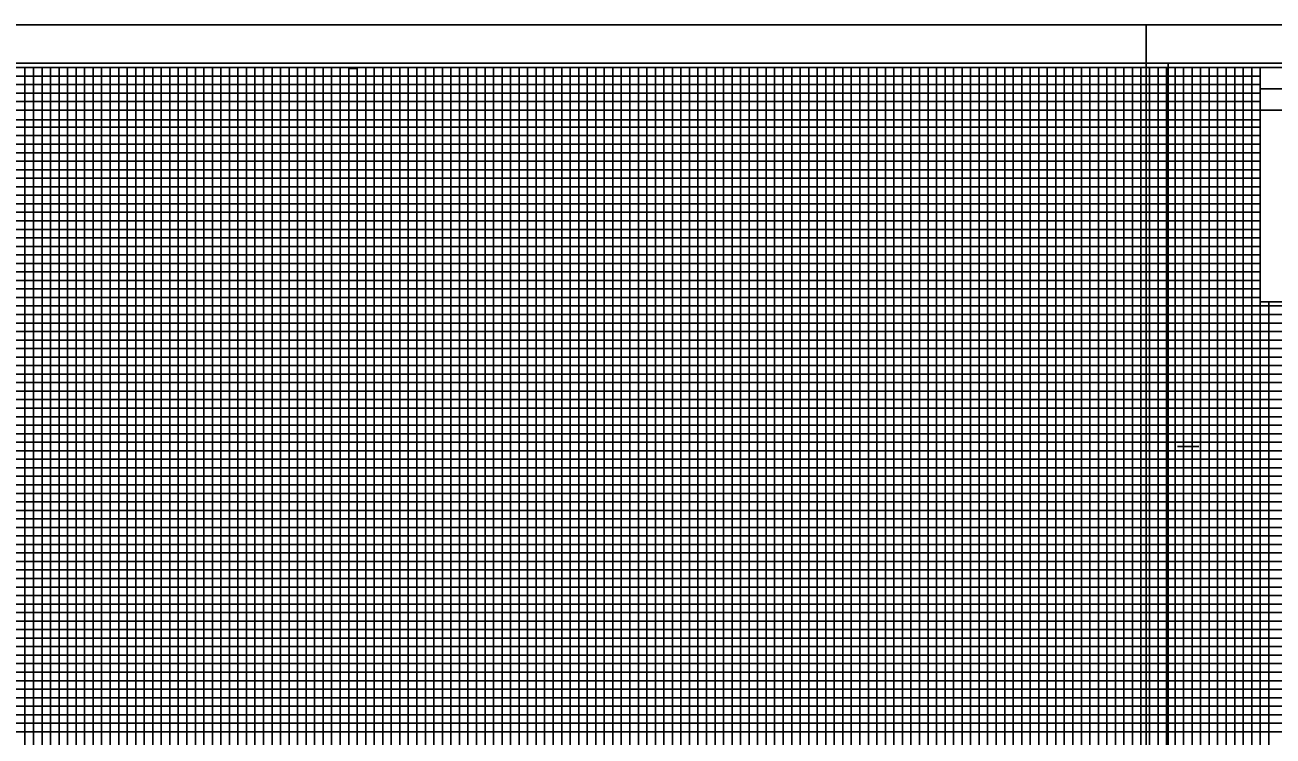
# Model space of a CAD drawing. Extents: x 2345490 to 2436403, y 465165 to 573888.
# Drawn here: x 2412820 to 2413553, y 549897 to 550314 of the extents above; entities that cross this region are included whole.
import ezdxf

# ---------------------------------------------------------------- set-up
doc = ezdxf.new("R2010")
doc.units = 0
for name, color, linetype in [('Old_Level_18', 7, 'Continuous'), ('Old_Level_40', 7, 'Continuous'), ('Old_Level_41', 7, 'Continuous'), ('Old_Level_42', 7, 'Continuous'), ('Old_Level_43', 7, 'Continuous'), ('Old_Level_50', 7, 'Continuous'), ('Old_Level_51', 7, 'Continuous')]:
    doc.layers.add(name, color=color, linetype=linetype)

msp = doc.modelspace()

# ---------------------------------------------------------------- linework, layer by layer
at = {"layer": 'Old_Level_18'}
msp.add_lwpolyline([(2413745.325, 550289.1715), (2412245.325, 550289.1715), (2412245.325, 549239.1715), (2413745.325, 549239.1715)], close=True, dxfattribs=at)
at = {"layer": 'Old_Level_40'}
msp.add_line((2413545.275, 550276.6215), (2413745.325, 550276.6215), dxfattribs=at)
for points in [[(2413545.275, 550289.1715), (2413745.325, 550289.1715), (2413745.325, 550264.1215), (2413545.275, 550264.1215)], [(2413545.275, 550264.1215), (2413645.325, 550264.1215), (2413645.325, 550151.6215), (2413545.275, 550151.6215)]]:
    msp.add_lwpolyline(points, close=True, dxfattribs=at)
at = {"layer": 'Old_Level_41'}
msp.add_line((2413496.825, 550066.6715), (2413509.325, 550066.6715), dxfattribs=at)
for points in [[(2412820.325, 549264.1715), (2412820.325, 550289.1715), (2412870.325, 550289.1715), (2412870.325, 549264.1715)], [(2412845.325, 549264.1715), (2412845.325, 550289.1715), (2412895.325, 550289.1715), (2412895.325, 549264.1715)], [(2412920.325, 549264.1715), (2412920.325, 550289.1715), (2412970.325, 550289.1715), (2412970.325, 549264.1715)], [(2412945.325, 549264.1715), (2412945.325, 550289.1715), (2412995.325, 550289.1715), (2412995.325, 549264.1715)], [(2413020.325, 549264.1715), (2413020.325, 550289.1715), (2413070.325, 550289.1715), (2413070.325, 549264.1715)], [(2413045.325, 549264.1715), (2413045.325, 550289.1715), (2413095.325, 550289.1715), (2413095.325, 549264.1715)], [(2413120.325, 549264.1715), (2413120.325, 550289.1715), (2413170.325, 550289.1715), (2413170.325, 549264.1715)], [(2413145.325, 549264.1715), (2413145.325, 550289.1715), (2413195.325, 550289.1715), (2413195.325, 549264.1715)], [(2413220.325, 549264.1715), (2413220.325, 550289.1715), (2413270.325, 550289.1715), (2413270.325, 549264.1715)], [(2413245.325, 549264.1715), (2413245.325, 550289.1715), (2413295.325, 550289.1715), (2413295.325, 549264.1715)], [(2413320.325, 549264.1715), (2413320.325, 550289.1715), (2413370.325, 550289.1715), (2413370.325, 549264.1715)], [(2413345.325, 549264.1715), (2413345.325, 550289.1715), (2413395.325, 550289.1715), (2413395.325, 549264.1715)], [(2413420.325, 549264.1715), (2413420.325, 550289.1715), (2413470.325, 550289.1715), (2413470.325, 549264.1715)], [(2413445.325, 549264.1715), (2413445.325, 550289.1715), (2413495.325, 550289.1715), (2413495.325, 549264.1715)], [(2413520.325, 549264.1715), (2413520.325, 550289.1715)], [(2413545.325, 549264.1715), (2413545.325, 550289.1715), (2413571.625, 550289.1715)], [(2412245.325, 550239.1715), (2413545.275, 550239.1715)], [(2413545.275, 550189.1715), (2412245.325, 550189.1715), (2412245.325, 550139.1215), (2413745.325, 550139.1215)], [(2413745.325, 550114.1715), (2412245.325, 550114.1715), (2412245.325, 550164.1715), (2413545.275, 550164.1715)], [(2413745.325, 550089.1715), (2412245.325, 550089.1715), (2412245.325, 550039.1715), (2413745.325, 550039.1715)], [(2413745.325, 550014.1715), (2412245.325, 550014.1715), (2412245.325, 550064.1715), (2413745.325, 550064.1715)], [(2413745.325, 549989.1715), (2412245.325, 549989.1715), (2412245.325, 549939.1715), (2413745.325, 549939.1715)]]:
    msp.add_lwpolyline(points, dxfattribs=at)
at = {"layer": 'Old_Level_42'}
for points in [[(2413545.275, 550214.1715), (2412245.425, 550214.1715), (2412245.425, 550264.1215), (2413545.275, 550264.1215)], [(2413745.325, 549914.1715), (2412245.325, 549914.1715), (2412245.325, 549964.1715), (2413745.325, 549964.1715)]]:
    msp.add_lwpolyline(points, dxfattribs=at)
at = {"layer": 'Old_Level_43'}
for p, q in [((2413695.325, 550109.1715), (2412295.325, 550109.1715)), ((2412295.325, 550104.1715), (2413695.325, 550104.1715)), ((2413695.325, 550084.1715), (2412295.325, 550084.1715))]:
    msp.add_line(p, q, dxfattribs=at)
for points in [[(2413545.275, 550284.1715), (2412295.325, 550284.1715), (2412295.325, 550279.1715), (2413545.275, 550279.1715)], [(2412825.325, 549264.1715), (2412825.325, 550289.1715), (2412830.325, 550289.1715), (2412830.325, 549264.1715)], [(2412835.325, 549264.1715), (2412835.325, 550289.1715), (2412840.325, 550289.1715), (2412840.325, 549264.1715)], [(2412850.325, 549264.1715), (2412850.325, 550289.1715), (2412855.325, 550289.1715), (2412855.325, 549264.1715)], [(2412860.325, 549264.1715), (2412860.325, 550289.1715), (2412865.325, 550289.1715), (2412865.325, 549264.1715)], [(2412875.325, 549264.1715), (2412875.325, 550289.1715), (2412880.325, 550289.1715), (2412880.325, 549264.1715)], [(2412885.325, 549264.1715), (2412885.325, 550289.1715), (2412890.325, 550289.1715), (2412890.325, 549264.1715)], [(2412900.325, 549264.1715), (2412900.325, 550289.1715), (2412905.325, 550289.1715), (2412905.325, 549264.1715)], [(2412910.325, 549264.1715), (2412910.325, 550289.1715), (2412915.325, 550289.1715), (2412915.325, 549264.1715)], [(2412925.325, 549264.1715), (2412925.325, 550289.1715), (2412930.325, 550289.1715), (2412930.325, 549264.1715)], [(2412935.325, 549264.1715), (2412935.325, 550289.1715), (2412940.325, 550289.1715), (2412940.325, 549264.1715)], [(2412950.325, 549264.1715), (2412950.325, 550289.1715), (2412955.325, 550289.1715), (2412955.325, 549264.1715)], [(2412960.325, 549264.1715), (2412960.325, 550289.1715), (2412965.325, 550289.1715), (2412965.325, 549264.1715)], [(2412975.325, 549264.1715), (2412975.325, 550289.1715), (2412980.325, 550289.1715), (2412980.325, 549264.1715)], [(2412985.325, 549264.1715), (2412985.325, 550289.1715), (2412990.325, 550289.1715), (2412990.325, 549264.1715)], [(2413000.325, 549264.1715), (2413000.325, 550289.1715), (2413005.325, 550289.1715), (2413005.325, 549264.1715)], [(2413010.325, 549264.1715), (2413010.325, 550288.5715), (2413015.325, 550288.5715), (2413015.325, 549264.1715)], [(2413025.325, 549264.1715), (2413025.325, 550289.1715), (2413030.325, 550289.1715), (2413030.325, 549264.1715)], [(2413035.325, 549264.1715), (2413035.325, 550289.1715), (2413040.325, 550289.1715), (2413040.325, 549264.1715)], [(2413050.325, 549264.1715), (2413050.325, 550289.1715), (2413055.325, 550289.1715), (2413055.325, 549264.1715)], [(2413060.325, 549264.1715), (2413060.325, 550289.1715), (2413065.325, 550289.1715), (2413065.325, 549264.1715)], [(2413075.325, 549264.1715), (2413075.325, 550289.1715), (2413080.325, 550289.1715), (2413080.325, 549264.1715)], [(2413085.325, 549264.1715), (2413085.325, 550289.1715), (2413090.325, 550289.1715), (2413090.325, 549264.1715)], [(2413100.325, 549264.1715), (2413100.325, 550289.1715), (2413105.325, 550289.1715), (2413105.325, 549264.1715)], [(2413110.325, 549264.1715), (2413110.325, 550289.1715), (2413115.325, 550289.1715), (2413115.325, 549264.1715)], [(2413125.325, 549264.1715), (2413125.325, 550289.1715), (2413130.325, 550289.1715), (2413130.325, 549264.1715)], [(2413135.325, 549264.1715), (2413135.325, 550289.1715), (2413140.325, 550289.1715), (2413140.325, 549264.1715)], [(2413150.325, 549264.1715), (2413150.325, 550289.1715), (2413155.325, 550289.1715), (2413155.325, 549264.1715)], [(2413160.325, 549264.1715), (2413160.325, 550289.1715), (2413165.325, 550289.1715), (2413165.325, 549264.1715)], [(2413175.325, 549264.1715), (2413175.325, 550289.1715), (2413180.325, 550289.1715), (2413180.325, 549264.1715)], [(2413185.325, 549264.1715), (2413185.325, 550289.1715), (2413190.325, 550289.1715), (2413190.325, 549264.1715)], [(2413200.325, 549264.1715), (2413200.325, 550289.1715), (2413205.325, 550289.1715), (2413205.325, 549264.1715)], [(2413210.325, 549264.1715), (2413210.325, 550289.1715), (2413215.325, 550289.1715), (2413215.325, 549264.1715)], [(2413225.325, 549264.1715), (2413225.325, 550289.1715), (2413230.325, 550289.1715), (2413230.325, 549264.1715)], [(2413235.325, 549264.1715), (2413235.325, 550289.1715), (2413240.325, 550289.1715), (2413240.325, 549264.1715)], [(2413250.325, 549264.1715), (2413250.325, 550289.1715), (2413255.325, 550289.1715), (2413255.325, 549264.1715)], [(2413260.325, 549264.1715), (2413260.325, 550289.1715), (2413265.325, 550289.1715), (2413265.325, 549264.1715)], [(2413275.325, 549264.1715), (2413275.325, 550289.1715), (2413280.325, 550289.1715), (2413280.325, 549264.1715)], [(2413285.325, 549264.1715), (2413285.325, 550289.1715), (2413290.325, 550289.1715), (2413290.325, 549264.1715)], [(2413300.325, 549264.1715), (2413300.325, 550289.1715), (2413305.325, 550289.1715), (2413305.325, 549264.1715)], [(2413310.325, 549264.1715), (2413310.325, 550289.1715), (2413315.325, 550289.1715), (2413315.325, 549264.1715)], [(2413325.325, 549264.1715), (2413325.325, 550289.1715), (2413330.325, 550289.1715), (2413330.325, 549264.1715)], [(2413335.325, 549264.1715), (2413335.325, 550289.1715), (2413340.325, 550289.1715), (2413340.325, 549264.1715)], [(2413350.325, 549264.1715), (2413350.325, 550289.1715), (2413355.325, 550289.1715), (2413355.325, 549264.1715)], [(2413360.325, 549264.1715), (2413360.325, 550289.1715), (2413365.325, 550289.1715), (2413365.325, 549264.1715)], [(2413375.325, 549264.1715), (2413375.325, 550289.1715), (2413380.325, 550289.1715), (2413380.325, 549264.1715)], [(2413385.325, 549264.1715), (2413385.325, 550289.1715), (2413390.325, 550289.1715), (2413390.325, 549264.1715)], [(2413400.325, 549264.1715), (2413400.325, 550289.1715), (2413405.325, 550289.1715), (2413405.325, 549264.1715)], [(2413410.325, 549264.1715), (2413410.325, 550289.1715), (2413415.325, 550289.1715), (2413415.325, 549264.1715)], [(2413425.325, 549264.1715), (2413425.325, 550289.1715), (2413430.325, 550289.1715), (2413430.325, 549264.1715)], [(2413435.325, 549264.1715), (2413435.325, 550289.1715), (2413440.325, 550289.1715), (2413440.325, 549264.1715)], [(2413450.325, 549264.1715), (2413450.325, 550289.1715), (2413455.325, 550289.1715), (2413455.325, 549264.1715)], [(2413460.325, 549264.1715), (2413460.325, 550289.1715), (2413465.325, 550289.1715), (2413465.325, 549264.1715)], [(2413475.325, 549264.1715), (2413475.325, 550289.1715), (2413480.325, 550289.1715), (2413480.325, 549264.1715)], [(2413485.325, 549264.1715), (2413485.325, 550289.1715), (2413490.325, 550289.1715), (2413490.325, 549264.1715)], [(2413500.325, 549264.1715), (2413500.325, 550289.1715), (2413505.325, 550289.1715), (2413505.325, 549264.1715)], [(2413510.325, 549264.1715), (2413510.325, 550289.1715), (2413515.325, 550289.1715), (2413515.325, 549264.1715)], [(2413525.325, 549264.1715), (2413525.325, 550289.1715), (2413530.325, 550289.1715), (2413530.325, 549264.1715)], [(2413535.325, 549264.1715), (2413535.325, 550289.1715), (2413540.325, 550289.1715), (2413540.325, 549264.1715)], [(2413545.275, 550274.1715), (2412295.325, 550274.1715), (2412295.325, 550269.1715), (2413545.275, 550269.1715)], [(2413545.275, 550258.4215), (2412296.325, 550258.4215), (2412296.325, 550254.1715), (2413545.275, 550254.1715)], [(2413545.275, 550249.1715), (2412295.325, 550249.1715), (2412295.325, 550244.1715), (2413545.275, 550244.1715)], [(2413545.275, 550234.1715), (2412295.325, 550234.1715), (2412295.325, 550229.1715), (2413545.275, 550229.1715)], [(2413545.275, 550224.1715), (2412295.325, 550224.1715), (2412295.325, 550219.1715), (2413545.275, 550219.1715)], [(2413545.275, 550209.1715), (2412295.325, 550209.1715), (2412295.325, 550204.1715), (2413545.275, 550204.1715)], [(2413545.275, 550199.1715), (2412295.325, 550199.1715), (2412295.325, 550194.1715), (2413545.275, 550194.1715)], [(2413545.275, 550184.1715), (2412295.325, 550184.1715), (2412295.325, 550179.1715), (2413545.275, 550179.1715)], [(2413545.275, 550174.1715), (2412295.325, 550174.1715), (2412295.325, 550169.1715), (2413545.275, 550169.1715)], [(2413545.275, 550159.1715), (2412295.325, 550159.1715), (2412295.325, 550154.1715), (2413545.275, 550154.1715)], [(2413550.325, 549264.1715), (2413550.325, 550151.6215)], [(2413695.325, 550149.1715), (2412295.325, 550149.1715), (2412295.325, 550149.1715), (2412295.325, 550129.1715), (2413695.325, 550129.1715)], [(2412295.325, 550144.1715), (2413695.325, 550144.1715)], [(2413695.325, 550134.1715), (2412295.325, 550134.1715)], [(2413695.325, 550124.1715), (2412295.325, 550124.1715), (2412295.325, 550119.1715), (2413695.325, 550119.1715)], [(2413695.325, 550099.1715), (2412295.325, 550099.1715), (2412295.325, 550094.1715), (2413695.325, 550094.1715)], [(2413695.325, 550079.1715), (2412295.325, 550079.1715), (2412295.325, 550074.1715), (2413695.325, 550074.1715)], [(2413695.325, 550069.1715), (2412295.325, 550069.1715)], [(2412295.325, 550059.1715), (2413695.325, 550059.1715)], [(2413695.325, 550054.1715), (2412295.325, 550054.1715), (2412295.325, 550049.1715), (2413695.325, 550049.1715)], [(2413695.325, 550044.1715), (2412295.325, 550044.1715), (2412295.325, 550034.1715), (2413695.325, 550034.1715)], [(2413695.325, 550029.1715), (2412295.325, 550029.1715), (2412295.325, 550024.1715), (2413695.325, 550024.1715)], [(2413695.325, 550019.1715), (2412295.325, 550019.1715), (2412295.325, 550009.1715), (2413695.325, 550009.1715)], [(2413695.325, 550004.1715), (2412295.325, 550004.1715), (2412295.325, 549999.1715), (2413695.325, 549999.1715)], [(2413695.325, 549994.1715), (2412295.325, 549994.1715), (2412295.325, 549984.1715), (2413695.325, 549984.1715)], [(2413695.325, 549979.1715), (2412295.325, 549979.1715), (2412295.325, 549974.1715), (2413695.325, 549974.1715)], [(2413695.325, 549969.1715), (2412295.325, 549969.1715), (2412295.325, 549959.1715), (2413695.325, 549959.1715)], [(2413695.325, 549954.1715), (2412295.325, 549954.1715), (2412295.325, 549949.1715), (2413695.325, 549949.1715)], [(2413695.325, 549944.1715), (2412295.325, 549944.1715), (2412295.325, 549934.1715), (2413695.325, 549934.1715)], [(2413695.325, 549929.1715), (2412295.325, 549929.1715), (2412295.325, 549924.1715), (2413695.325, 549924.1715)], [(2413695.325, 549919.1715), (2412295.325, 549919.1715), (2412295.325, 549909.1715), (2413695.325, 549909.1715)], [(2413695.325, 549904.1715), (2412295.325, 549904.1715), (2412295.325, 549899.1715), (2413695.325, 549899.1715)]]:
    msp.add_lwpolyline(points, dxfattribs=at)
at = {"layer": 'Old_Level_50'}
for points in [[(2413757.825, 550291.7215), (2412091.325, 550291.7215), (2412091.325, 549236.6215), (2413757.825, 549236.6215)], [(2415157.825, 550291.7215), (2413491.325, 550291.7215), (2413491.325, 549236.6215), (2415157.825, 549236.6215)]]:
    msp.add_lwpolyline(points, close=True, dxfattribs=at)
at = {"layer": 'Old_Level_51'}
for points in [[(2413762.325, 550314.1715), (2412078.325, 550314.1715), (2412078.325, 549214.1715), (2413762.325, 549214.1715)], [(2415162.325, 550314.1715), (2413478.325, 550314.1715), (2413478.325, 549214.1715), (2415162.325, 549214.1715)]]:
    msp.add_lwpolyline(points, close=True, dxfattribs=at)

doc.saveas('drawing.dxf')
